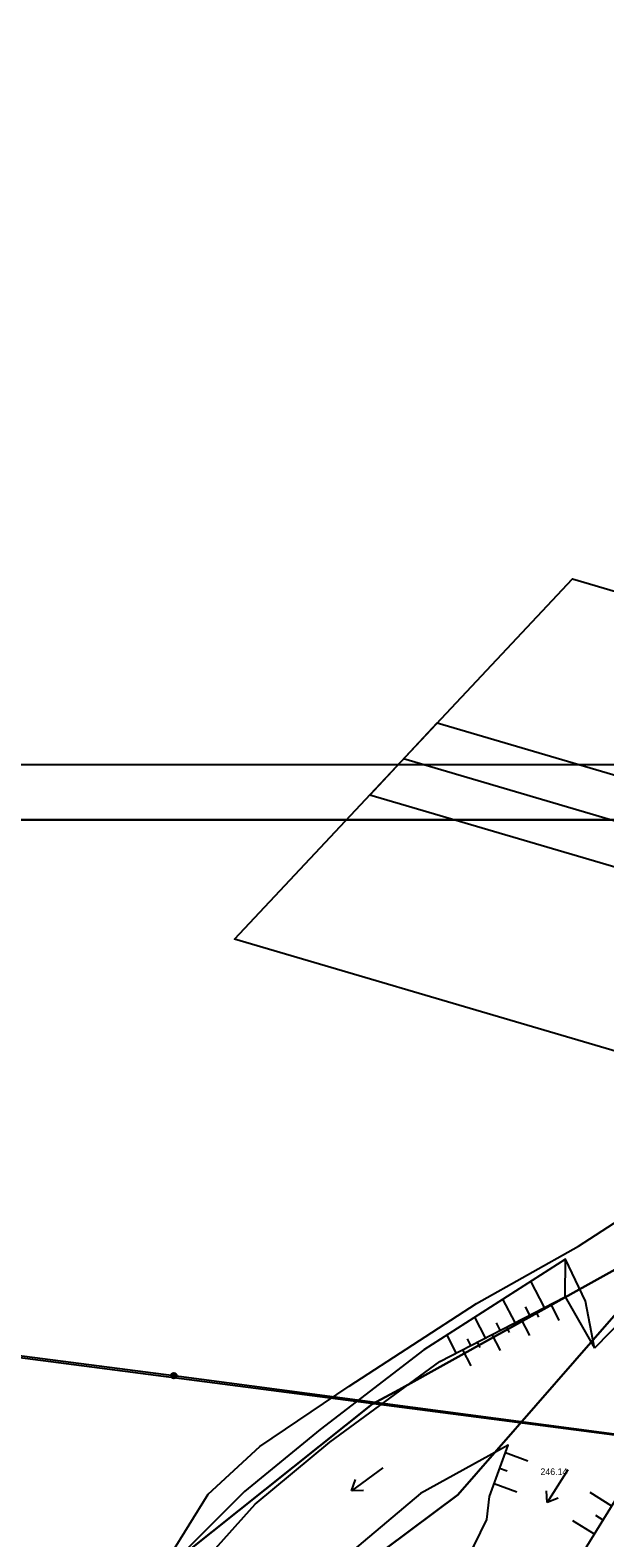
# Model space of a CAD drawing. Extents: x -555887 to -552101, y -1100251 to -1096546.
# Drawn here: x -554239.2 to -554187.1, y -1096835.8 to -1096699.1 of the extents above; entities that cross this region are included whole.
import ezdxf

# ---------------------------------------------------------------- set-up
doc = ezdxf.new("R2010")
doc.units = 0
for name, color, linetype in [('07_ELEKTRO', 7, 'Continuous'), ('07_OCH_P A POPISY TI', 7, 'Continuous'), ('07_PLYNOVOD', 7, 'Continuous'), ('PARCELY_VHO', 7, 'Continuous'), ('ram_VC6', 7, 'Continuous'), ('Výškopis', 7, 'Continuous'), ('ZSST', 7, 'Continuous'), ('zájem', 7, 'Continuous')]:
    doc.layers.add(name, color=color, linetype=linetype)

msp = doc.modelspace()

# ---------------------------------------------------------------- linework, layer by layer
at = {"layer": '07_ELEKTRO'}
msp.add_lwpolyline([(-554384.81, -1096800.66), (-554151.09, -1096831.04), (-554101.03, -1096837.49), (-554021.9, -1096821.39), (-553942.87, -1096805.47), (-553853.14, -1096787.39)], dxfattribs=at)
at = {"layer": '07_OCH_P A POPISY TI'}
msp.add_lwpolyline([(-554055.98, -1096802.73), (-554135.08, -1096814.67), (-554136.26, -1096814.84), (-554138.67, -1096814.92), (-554141.06, -1096814.7), (-554143.41, -1096814.2), (-554145.69, -1096813.42), (-554147.85, -1096812.37), (-554149.87, -1096811.07), (-554151.73, -1096809.54), (-554152.55, -1096808.67), (-554154.86, -1096806.25), (-554161.45, -1096798.96), (-554220.68, -1096781.54), (-554190.01, -1096748.86), (-554147.38, -1096761.4), (-554147.37, -1096761.4), (-554143.59, -1096762.38), (-554140.08, -1096764.06), (-554136.96, -1096766.4), (-554135.65, -1096767.84), (-554130.52, -1096773.53), (-554061.92, -1096763.17)], dxfattribs=at)
msp.add_lwpolyline([(-554152.6, -1096784.88), (-554208.41, -1096768.47), (-554202.28, -1096761.93), (-554150.14, -1096777.26), (-554149.47, -1096777.3), (-554148.05, -1096777.98), (-554147.52, -1096778.57), (-554137.26, -1096789.93), (-554136.6, -1096790.62), (-554059.54, -1096778.99), (-553966.87, -1096765.17), (-553877.47, -1096751.86), (-553871.81, -1096750.97), (-553875.38, -1096759.63), (-553876.26, -1096759.76), (-553965.69, -1096773.09), (-554058.36, -1096786.91), (-554137.46, -1096798.84), (-554137.94, -1096798.92), (-554138.9, -1096798.83), (-554139.81, -1096798.52), (-554140.63, -1096798), (-554140.96, -1096797.65), (-554143.12, -1096795.37)], close=True, dxfattribs=at)
at = {"layer": '07_PLYNOVOD'}
msp.add_lwpolyline([(-553873.6, -1096755.3), (-553876.86, -1096755.81), (-553966.28, -1096769.13), (-554058.95, -1096782.95), (-554138.06, -1096794.89), (-554140.19, -1096792.65), (-554150.49, -1096781.25), (-554150.83, -1096781.23), (-554205.35, -1096765.2)], dxfattribs=at)
at = {"layer": 'PARCELY_VHO'}
for points in [[(-554130.46, -1097180.06), (-554159.17, -1097101.34), (-554159.64, -1097082.93), (-554163.72, -1097067.19), (-554173.74, -1097050.79), (-554190.63, -1097034.96), (-554197.16, -1097028.05), (-554217.46, -1096987.98), (-554225.33, -1096977.64), (-554234.21, -1096944.26), (-554236.99, -1096909.92), (-554235.22, -1096898.62), (-554228.6, -1096882.13), (-554225.73, -1096869.26), (-554224.9, -1096864.61), (-554220.11, -1096846.63), (-554200.4, -1096831.93), (-554179.17, -1096807.62), (-554142.08, -1096773.53), (-554110.69, -1096747.36), (-554089.18, -1096729.49)], [(-554225.08, -1096837.14), (-554208.2, -1096823.7), (-554205.78, -1096822.41), (-554179.17, -1096807.62), (-554200.4, -1096831.93), (-554220.11, -1096846.63)]]:
    msp.add_lwpolyline(points, dxfattribs=at)
at = {"layer": 'ram_VC6'}
for points in [[(-553956.64, -1096765.72), (-554313.64, -1096765.72), (-554313.64, -1097395.72), (-553956.64, -1097395.72)], [(-553961.64, -1096770.72), (-554308.64, -1096770.72), (-554308.64, -1097390.72), (-553961.64, -1097390.72)]]:
    msp.add_lwpolyline(points, close=True, dxfattribs=at)
for points in [[(-553956.64, -1096765.72), (-554313.64, -1096765.72), (-554313.64, -1097395.72), (-553956.64, -1097395.72), (-553956.64, -1096765.72)], [(-553956.64, -1096765.72), (-554313.64, -1096765.72), (-554313.64, -1097395.72), (-553956.64, -1097395.72), (-553956.64, -1096765.72)], [(-553961.64, -1097390.72), (-554308.64, -1097390.72), (-554308.64, -1096770.72), (-553961.64, -1096770.72), (-553961.64, -1097390.72)], [(-553961.64, -1097185.72), (-553961.64, -1097390.72), (-554308.64, -1097390.72), (-554308.64, -1096770.72), (-553961.64, -1096770.72), (-553961.64, -1096975.72), (-553961.64, -1097185.72)]]:
    msp.add_lwpolyline(points, dxfattribs=at)
at = {"layer": 'ZSST'}
for p, q in [((-554305.51, -1096810.82), (-554226.18, -1096821.12)), ((-554192.56, -1096814.94), (-554193.78, -1096812.56)), ((-554195.22, -1096816.31), (-554196.32, -1096814.19)), ((-554190.67, -1096813.97), (-554188, -1096818.64)), ((-554193.89, -1096815.63), (-554194.28, -1096814.88)), ((-554193.33, -1096815.34), (-554193.08, -1096815.82)), ((-554191.99, -1096814.65), (-554191.24, -1096816.11)), ((-554197.89, -1096817.69), (-554198.86, -1096815.81)), ((-554196.56, -1096817), (-554196.9, -1096816.33)), ((-554196, -1096816.71), (-554195.75, -1096817.2)), ((-554194.66, -1096816.02), (-554193.91, -1096817.48)), ((-554200.56, -1096819.06), (-554201.39, -1096817.44)), ((-554199.23, -1096818.37), (-554199.53, -1096817.79)), ((-554198.66, -1096818.08), (-554198.41, -1096818.57)), ((-554197.33, -1096817.4), (-554196.58, -1096818.85)), ((-554200, -1096818.77), (-554199.25, -1096820.23)), ((-554196.1, -1096828.09), (-554194.05, -1096828.84)), ((-554207.22, -1096829.49), (-554210.05, -1096831.55)), ((-554210.05, -1096831.55), (-554209.71, -1096830.54)), ((-554196.62, -1096829.5), (-554195.93, -1096829.75)), ((-554190.42, -1096829.67), (-554192.3, -1096832.62)), ((-554208.98, -1096831.54), (-554210.05, -1096831.55)), ((-554197.13, -1096830.91), (-554195.07, -1096831.66)), ((-554192.3, -1096832.62), (-554192.36, -1096831.55)), ((-554186.44, -1096832.94), (-554188.42, -1096831.72)), ((-554191.31, -1096832.22), (-554192.3, -1096832.62)), ((-554197.77, -1096834.17), (-554197.77, -1096834.17)), ((-554188.02, -1096835.49), (-554189.99, -1096834.27)), ((-554187.23, -1096834.22), (-554187.89, -1096833.81))]:
    msp.add_line(p, q, dxfattribs=at)
for points in [[(-553994.69, -1096632.51), (-553999.94, -1096638.47), (-554007.1, -1096647.14), (-554018.02, -1096659.11), (-554026.93, -1096668.81), (-554036.73, -1096679.39), (-554047.18, -1096688.98), (-554054.53, -1096696.84), (-554065.01, -1096706.26), (-554066.26, -1096710.85), (-554074.23, -1096716.74), (-554082.99, -1096726.84), (-554094.5, -1096735.52), (-554104.33, -1096742.74), (-554112.34, -1096753.71), (-554121.28, -1096763.4), (-554135.55, -1096773.28), (-554146.41, -1096782.31), (-554157.06, -1096790.04), (-554164.85, -1096797.68), (-554174.97, -1096806.11), (-554182.37, -1096812.86), (-554188, -1096818.64)], [(-554252.3, -1096962.91), (-554251.89, -1096947.46), (-554254.33, -1096933.96), (-554258.67, -1096923.35), (-554264.63, -1096912.03), (-554266.17, -1096905.46), (-554264.87, -1096893.9), (-554261.55, -1096884.27), (-554256.75, -1096876.83), (-554246.08, -1096863.72), (-554231.7, -1096845.76), (-554223.08, -1096831.86), (-554218.37, -1096827.54), (-554210.29, -1096822.07), (-554198.72, -1096814.57), (-554189.47, -1096809.37), (-554178.38, -1096802.21), (-554170.29, -1096795.75), (-554158.02, -1096787.64), (-554138.36, -1096771.85), (-554116.97, -1096752.81), (-554099.76, -1096736.76), (-554079.01, -1096718.05)], [(-554226.18, -1096821.12), (-554151.09, -1096831.04), (-554101.03, -1096837.49), (-554021.9, -1096821.39), (-553942.87, -1096805.47)], [(-554188, -1096818.64), (-554188.82, -1096814.37), (-554190.64, -1096810.55), (-554203.49, -1096818.78), (-554212.9, -1096826.01), (-554219.76, -1096831.63), (-554225.59, -1096837.42), (-554232.61, -1096848.4), (-554241.45, -1096861.76), (-554255.58, -1096885.74), (-554259.15, -1096891.03), (-554264.18, -1096901.52), (-554262.23, -1096914.12), (-554254.91, -1096925), (-554250.45, -1096935.08), (-554250.08, -1096950.54), (-554252.3, -1096962.91)], [(-554248.75, -1096969.32), (-554248.83, -1096959.93), (-554247.06, -1096950.99), (-554246.71, -1096943.72), (-554248.72, -1096931.57), (-554260.49, -1096913.37), (-554262.48, -1096905.88), (-554262.15, -1096901.68), (-554255.84, -1096892.45), (-554252.43, -1096885.13), (-554239.88, -1096862.77), (-554230.92, -1096848.31), (-554223.97, -1096838.55), (-554218.79, -1096832.76), (-554212.02, -1096827.16), (-554202.06, -1096819.83), (-554190.67, -1096813.97), (-554190.64, -1096810.55)], [(-554197.77, -1096834.17), (-554197.55, -1096832.08), (-554195.86, -1096827.42), (-554203.8, -1096831.8), (-554220.38, -1096845.76)], [(-554191.1, -1096837.87), (-554189.7, -1096838.21), (-554184.86, -1096830.39)], [(-554202.65, -1096842.97), (-554198.94, -1096836.52), (-554197.77, -1096834.17)]]:
    msp.add_lwpolyline(points, dxfattribs=at)
for radius in [0.25, 0.158, 0.05]:
    msp.add_circle((-554226.18, -1096821.12), radius, dxfattribs=at)
at = {"layer": 'zájem'}
for points in [[(-554089.18, -1096729.49), (-554110.69, -1096747.36), (-554142.08, -1096773.53), (-554179.17, -1096807.62), (-554205.78, -1096822.41), (-554208.2, -1096823.7), (-554225.08, -1096837.14), (-554235.5, -1096849), (-554251.97, -1096867.91), (-554264.55, -1096882.42), (-554265.7, -1096883.76), (-554272.88, -1096891.67), (-554281.79, -1096901.5), (-554289.93, -1096910.44), (-554329.92, -1096954.43), (-554333.96, -1096958.92), (-554536.43, -1097182.04)], [(-554536.43, -1097182.04), (-554333.96, -1096958.92), (-554329.92, -1096954.43), (-554289.93, -1096910.44), (-554281.79, -1096901.5), (-554272.88, -1096891.67), (-554265.7, -1096883.76), (-554264.55, -1096882.42), (-554251.97, -1096867.91), (-554235.5, -1096849), (-554225.08, -1096837.14), (-554208.2, -1096823.7), (-554205.78, -1096822.41), (-554179.17, -1096807.62), (-554142.08, -1096773.53), (-554110.69, -1096747.36), (-554089.18, -1096729.49)]]:
    msp.add_lwpolyline(points, dxfattribs=at)

# ---------------------------------------------------------------- texts
at = {"layer": 'Výškopis'}
msp.add_text('246.14', height=0.6, dxfattribs=at).set_placement((-554192.92, -1096830.13))

doc.saveas('drawing.dxf')
